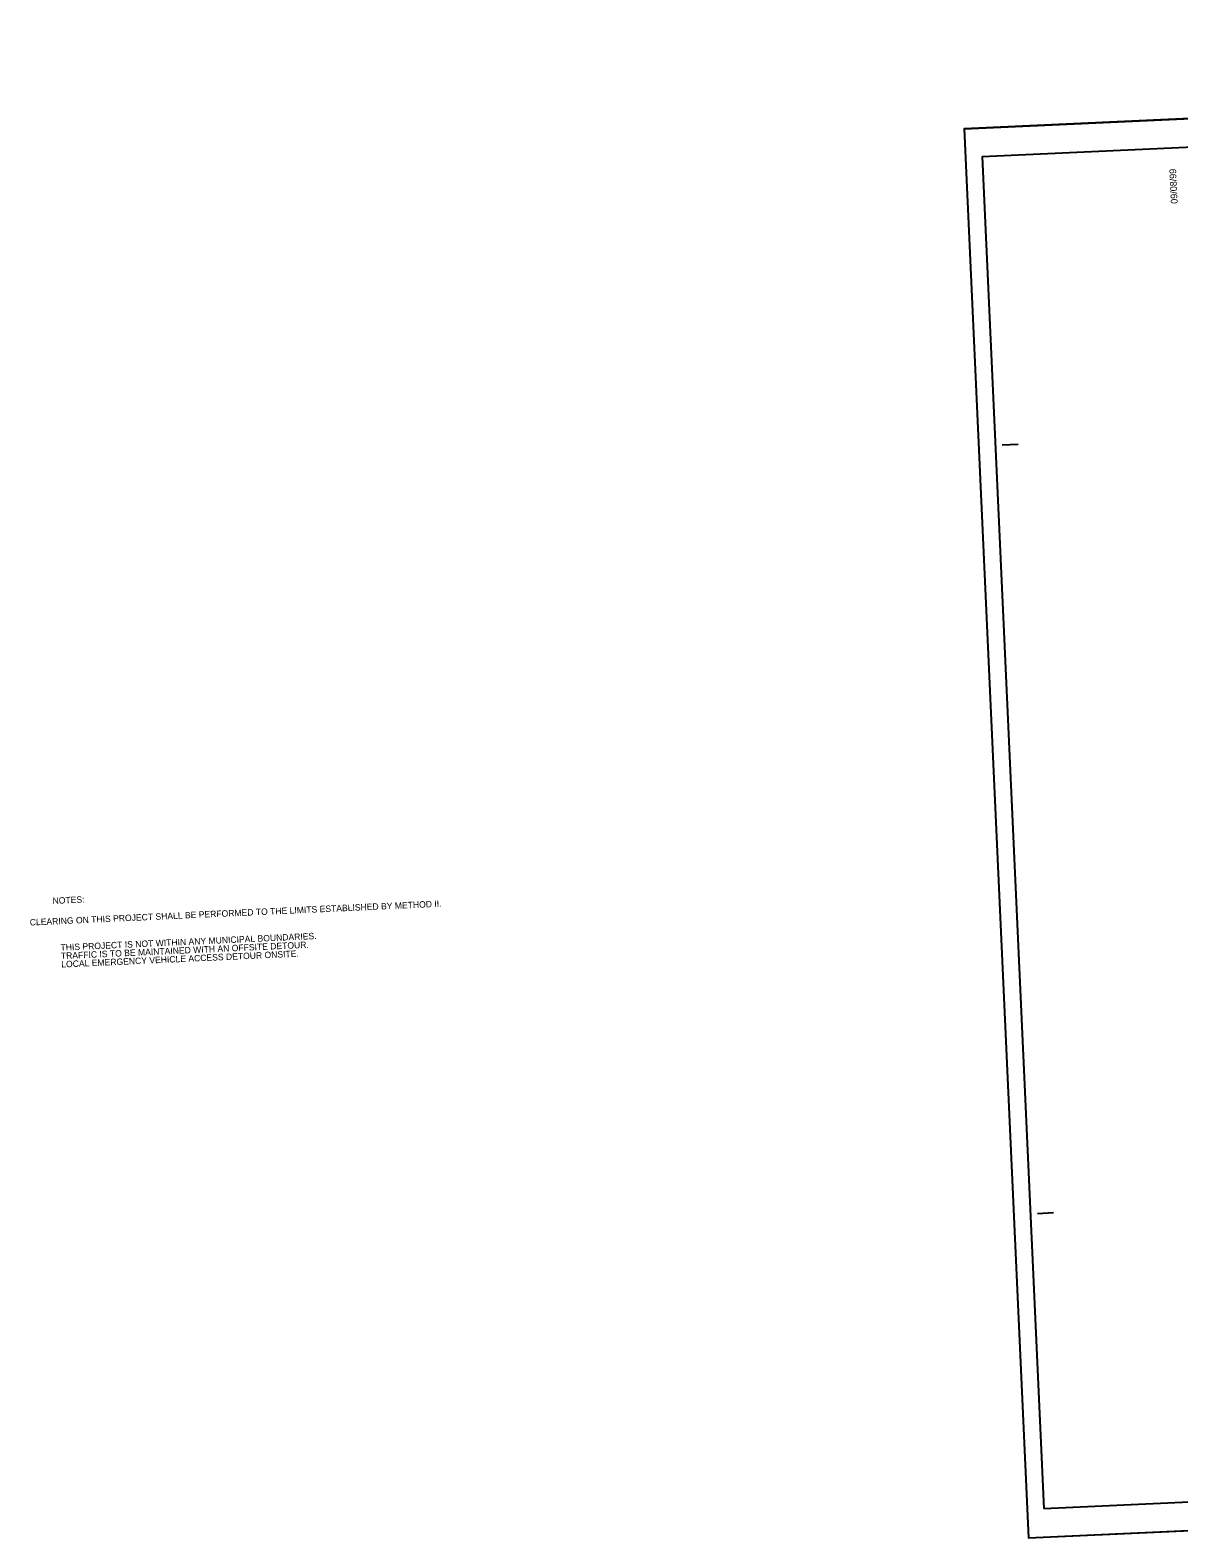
# Model space of a CAD drawing. Extents: x 1190067 to 1192950, y 891516 to 893460.
# Drawn here: x 1190067 to 1190783, y 892519 to 893460 of the extents above; entities that cross this region are included whole.
import ezdxf

# ---------------------------------------------------------------- set-up
doc = ezdxf.new("R2010")
doc.units = 0
for name, color, linetype in [('Prop DSN Text', 7, 'Continuous'), ('Sheet Cutting Line CELL', 7, 'Continuous'), ('Sheet Plot Border Inside CELL', 7, 'Continuous'), ('Sheet Plot Border Outside CELL', 7, 'Continuous'), ('Sheet Title CELL', 7, 'Continuous')]:
    doc.layers.add(name, color=color, linetype=linetype)

msp = doc.modelspace()

# ---------------------------------------------------------------- linework, layer by layer
at = {"layer": 'Sheet Cutting Line CELL'}
for p, q in [((1190649.32, 893398.03), (1191995.11, 893459.6)), ((1190649.32, 893398.03), (1190689.54, 892518.96)), ((1190689.54, 892518.96), (1192035.33, 892580.53))]:
    msp.add_line(p, q, dxfattribs=at)
at = {"layer": 'Sheet Plot Border Inside CELL'}
msp.add_lwpolyline([(1190699.11, 892537.37), (1192030.91, 892598.3), (1191992.34, 893441.49), (1190660.53, 893380.56)], close=True, dxfattribs=at)
at = {"layer": 'Sheet Plot Border Outside CELL'}
msp.add_lwpolyline([(1191995.11, 893459.6), (1190649.32, 893398.03), (1190689.54, 892518.96), (1192035.33, 892580.53)], close=True, dxfattribs=at)
at = {"layer": 'Sheet Title CELL'}
for p, q in [((1190673.15, 893200.91), (1190683.14, 893201.37)), ((1190673.15, 893200.91), (1190683.14, 893201.37)), ((1190695.09, 892721.41), (1190705.08, 892721.88)), ((1190695.09, 892721.41), (1190705.08, 892721.88))]:
    msp.add_line(p, q, dxfattribs=at)

# ---------------------------------------------------------------- texts
at = {"layer": 'Prop DSN Text'}
for s, p in [('CLEARING ON THIS PROJECT SHALL BE PERFORMED TO THE LIMITS ESTABLISHED BY METHOD II.', (1190066.57, 892900.95)), ('NOTES:', (1190080.79, 892914.41)), ('THIS PROJECT IS NOT WITHIN ANY MUNICIPAL BOUNDARIES.', (1190085.74, 892885.24)), ('TRAFFIC IS TO BE MAINTAINED WITH AN OFFSITE DETOUR.', (1190085.97, 892880)), ('LOCAL EMERGENCY VEHICLE ACCESS DETOUR ONSITE.', (1190086.21, 892874.76))]:
    msp.add_text(s, height=4, rotation=2.61947, dxfattribs=at).set_placement(p)
at = {"layer": 'Sheet Title CELL'}
msp.add_text('09/08/99', height=4.2, rotation=92.61947, dxfattribs=at).set_placement((1190782.59, 893351.38))

doc.saveas('drawing.dxf')
